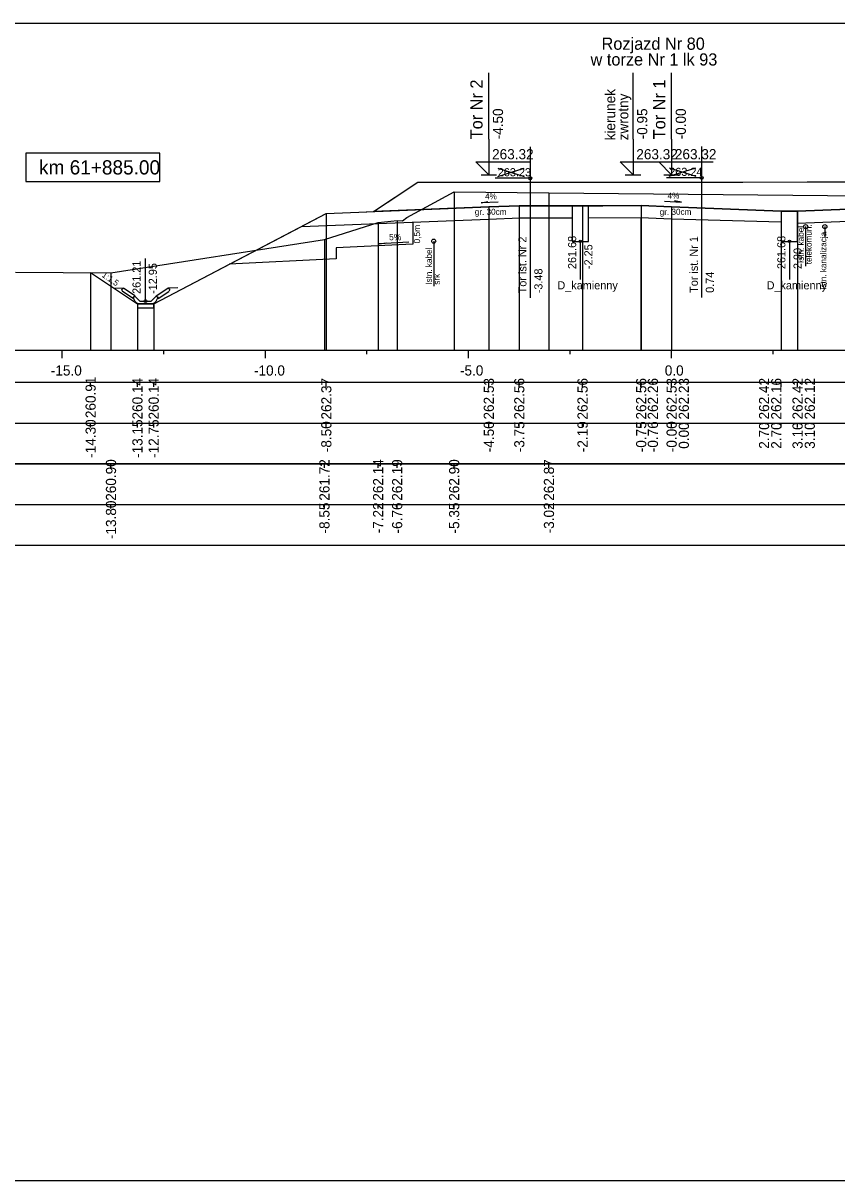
# Model space of a CAD drawing. Extents: x 6516023 to 6560129, y 5513077 to 5529206.
# Drawn here: x 6519494.25 to 6519514.28, y 5514484.66 to 5514513.16 of the extents above; entities that cross this region are included whole.
import ezdxf

# ---------------------------------------------------------------- set-up
doc = ezdxf.new("R2010")
doc.units = 0
for name, color, linetype in [('IR_default', 7, 'Continuous'), ('TOR_PRZEK_P-kable', 7, 'Continuous'), ('TOR_PRZEK_P-komponent', 7, 'Continuous'), ('TOR_PRZEK_P-odwodnienie', 7, 'Continuous'), ('TOR_PRZEK_P-opisy', 7, 'Continuous'), ('TOR_PRZEK_P-schodkowanie+wymiana', 7, 'Continuous'), ('TOR_PRZEK_P-tabelka istniejace', 7, 'Continuous'), ('TOR_PRZEK_P-tabelka projektowane', 7, 'Continuous'), ('TOR_PRZEK_P-teren istniejacy', 7, 'Continuous'), ('TOR_PRZEK_P-tory istniejace', 7, 'Continuous'), ('TOR_PRZEK_P-tory projektowane', 7, 'Continuous'), ('TOR_PRZEK_P-uklad odniesienia', 7, 'Continuous'), ('TOR_PRZEK_P-warstwa ochronna I', 7, 'Continuous'), ('TOR_PRZEK_P-warstwa ochronna II', 7, 'Continuous'), ('TOR_PS_T-skarpy projektowane', 7, 'Continuous'), ('TOR_RAMKI-ramka+tabelka 1', 7, 'Continuous')]:
    doc.layers.add(name, color=color, linetype=linetype)

msp = doc.modelspace()

# ---------------------------------------------------------------- linework, layer by layer
at = {"layer": 'IR_default'}
msp.add_lwpolyline([(6519495.911, 5514507.014), (6519497.063, 5514506.246), (6519497.463, 5514506.246), (6519501.098, 5514508.15), (6519501.713, 5514508.472), (6519502.513, 5514508.504), (6519502.873, 5514508.518), (6519503.211, 5514508.744), (6519503.963, 5514509.245), (6519506.377, 5514509.245), (6519507.463, 5514509.245), (6519508.153, 5514509.245), (6519508.463, 5514509.245), (6519509.549, 5514509.245), (6519511.963, 5514509.245), (6519513.549, 5514509.246), (6519514.263, 5514509.247), (6519516.677, 5514509.247)], dxfattribs=at)
at = {"layer": 'TOR_PRZEK_P-kable'}
for p, q in [((6519513.512, 5514508.148), (6519513.512, 5514507.174)), ((6519513.984, 5514508.148), (6519513.984, 5514507.878)), ((6519504.356, 5514507.79), (6519504.356, 5514506.68))]:
    msp.add_line(p, q, dxfattribs=at)
for centre in [(6519513.512, 5514508.148), (6519513.984, 5514508.148), (6519504.356, 5514507.79)]:
    msp.add_circle(centre, 0.05, dxfattribs=at)
at = {"layer": 'TOR_PRZEK_P-komponent'}
msp.add_line((6519506.463, 5514508.662), (6519508.516, 5514508.662), dxfattribs=at)
msp.add_lwpolyline([(6519516.013, 5514508.637), (6519513.313, 5514508.529), (6519512.913, 5514508.528), (6519510.213, 5514508.636), (6519509.463, 5514508.666), (6519508.02, 5514508.662), (6519506.463, 5514508.662), (6519505.713, 5514508.632), (6519502.873, 5514508.518), (6519502.873, 5514508.518), (6519503.963, 5514509.245), (6519507.463, 5514509.245), (6519508.463, 5514509.245), (6519511.963, 5514509.245), (6519514.263, 5514509.247), (6519517.763, 5514509.247)], dxfattribs=at)
at = {"layer": 'TOR_PRZEK_P-odwodnienie'}
for p, q in [((6519507.963, 5514507.783), (6519507.963, 5514506.845)), ((6519513.113, 5514507.783), (6519513.113, 5514506.845)), ((6519497.263, 5514506.316), (6519497.263, 5514507.36)), ((6519496.998, 5514506.442), (6519496.718, 5514506.629)), ((6519497.528, 5514506.442), (6519497.808, 5514506.629)), ((6519496.954, 5514506.375), (6519496.693, 5514506.55)), ((6519496.965, 5514506.392), (6519496.954, 5514506.375)), ((6519496.956, 5514506.411), (6519497.003, 5514506.435)), ((6519496.998, 5514506.442), (6519496.99, 5514506.429)), ((6519497.123, 5514506.316), (6519497.003, 5514506.435)), ((6519497.403, 5514506.316), (6519497.523, 5514506.435)), ((6519497.523, 5514506.435), (6519497.571, 5514506.411)), ((6519497.528, 5514506.442), (6519497.536, 5514506.429)), ((6519497.561, 5514506.392), (6519497.572, 5514506.375)), ((6519497.572, 5514506.375), (6519497.833, 5514506.55)), ((6519497.073, 5514506.246), (6519497.453, 5514506.246)), ((6519497.123, 5514506.316), (6519497.403, 5514506.316))]:
    msp.add_line(p, q, dxfattribs=at)
for points in [[(6519507.763, 5514508.662), (6519507.763, 5514507.783), (6519508.163, 5514507.783), (6519508.163, 5514508.662)], [(6519512.913, 5514508.528), (6519512.913, 5514507.783), (6519513.313, 5514507.783), (6519513.313, 5514508.529)], [(6519496.472, 5514506.641), (6519496.718, 5514506.629)], [(6519496.668, 5514506.602), (6519496.718, 5514506.629)], [(6519498.055, 5514506.641), (6519497.808, 5514506.629)], [(6519497.858, 5514506.602), (6519497.808, 5514506.629)], [(6519496.668, 5514506.602), (6519496.693, 5514506.55)], [(6519496.99, 5514506.429), (6519496.955, 5514506.411)], [(6519496.955, 5514506.411), (6519496.965, 5514506.392)], [(6519497.003, 5514506.316), (6519496.956, 5514506.411)], [(6519497.523, 5514506.316), (6519497.571, 5514506.411)], [(6519497.536, 5514506.429), (6519497.571, 5514506.411)], [(6519497.571, 5514506.411), (6519497.561, 5514506.392)], [(6519497.858, 5514506.602), (6519497.833, 5514506.55)], [(6519497.073, 5514506.246), (6519497.003, 5514506.316)], [(6519497.463, 5514506.246), (6519497.063, 5514506.246), (6519497.063, 5514506.146), (6519497.463, 5514506.146), (6519497.463, 5514506.246)], [(6519497.453, 5514506.246), (6519497.523, 5514506.316)]]:
    msp.add_lwpolyline(points, dxfattribs=at)
for centre, radius in [((6519507.963, 5514507.783), 0.03), ((6519513.113, 5514507.783), 0.03), ((6519497.263, 5514506.316), 0.035)]:
    msp.add_circle(centre, radius, dxfattribs=at)
at = {"layer": 'TOR_PRZEK_P-opisy'}
for points in [[(6519505.942, 5514508.753), (6519505.524, 5514508.733), (6519505.692, 5514508.762)], [(6519510.034, 5514508.77), (6519510.452, 5514508.75), (6519510.284, 5514508.779)]]:
    msp.add_lwpolyline(points, dxfattribs=at)
at = {"layer": 'TOR_PRZEK_P-schodkowanie+wymiana'}
for p, q in [((6519503.84, 5514508.259), (6519503.84, 5514507.716)), ((6519503.84, 5514507.716), (6519501.957, 5514507.622)), ((6519501.957, 5514507.622), (6519501.957, 5514507.351)), ((6519501.957, 5514507.351), (6519499.32, 5514507.219))]:
    msp.add_line(p, q, dxfattribs=at)
at = {"layer": 'TOR_PRZEK_P-tabelka istniejace'}
for p, q in [((6519496.412, 5514502.206), (6519496.412, 5514502.306)), ((6519501.666, 5514502.206), (6519501.666, 5514502.306)), ((6519502.988, 5514502.206), (6519502.988, 5514502.306)), ((6519503.456, 5514502.206), (6519503.456, 5514502.306)), ((6519504.859, 5514502.206), (6519504.859, 5514502.306)), ((6519507.193, 5514502.206), (6519507.193, 5514502.306)), ((6519459.163, 5514501.306), (6519552.963, 5514501.306)), ((6519496.412, 5514501.206), (6519496.412, 5514501.306)), ((6519501.666, 5514501.206), (6519501.666, 5514501.306)), ((6519502.988, 5514501.206), (6519502.988, 5514501.306)), ((6519503.456, 5514501.206), (6519503.456, 5514501.306)), ((6519504.859, 5514501.206), (6519504.859, 5514501.306)), ((6519507.193, 5514501.206), (6519507.193, 5514501.306))]:
    msp.add_line(p, q, dxfattribs=at)
for points in [[(6519504.859, 5514509.007), (6519504.859, 5514505.306), (6519504.859, 5514505.176), (6519504.859, 5514505.106)], [(6519507.193, 5514508.976), (6519507.193, 5514505.306), (6519507.193, 5514505.176), (6519507.193, 5514505.106)], [(6519502.988, 5514508.251), (6519502.988, 5514505.306), (6519502.988, 5514505.176), (6519502.988, 5514505.106)], [(6519503.456, 5514508.294), (6519503.456, 5514505.306), (6519503.456, 5514505.176), (6519503.456, 5514505.106)], [(6519501.666, 5514507.829), (6519501.666, 5514505.306), (6519501.666, 5514505.176), (6519501.666, 5514505.106)], [(6519496.412, 5514507.011), (6519496.412, 5514505.306), (6519496.412, 5514505.176), (6519496.412, 5514505.106)]]:
    msp.add_lwpolyline(points, dxfattribs=at)
msp.add_lwpolyline([(6519459.163, 5514502.306), (6519459.163, 5514500.306), (6519552.963, 5514500.306), (6519552.963, 5514502.306)], close=True, dxfattribs=at)
at = {"layer": 'TOR_PRZEK_P-tabelka projektowane'}
for p, q in [((6519495.911, 5514504.206), (6519495.911, 5514504.306)), ((6519497.063, 5514504.206), (6519497.063, 5514504.306)), ((6519497.463, 5514504.206), (6519497.463, 5514504.306)), ((6519501.713, 5514504.206), (6519501.713, 5514504.306)), ((6519505.713, 5514504.206), (6519505.713, 5514504.306)), ((6519506.463, 5514504.206), (6519506.463, 5514504.306)), ((6519508.02, 5514504.206), (6519508.02, 5514504.306)), ((6519509.451, 5514504.206), (6519509.451, 5514504.306)), ((6519509.463, 5514504.206), (6519509.463, 5514504.306)), ((6519510.213, 5514504.206), (6519510.213, 5514504.306)), ((6519510.213, 5514504.206), (6519510.213, 5514504.306)), ((6519512.913, 5514504.206), (6519512.913, 5514504.306)), ((6519512.913, 5514504.206), (6519512.913, 5514504.306)), ((6519513.313, 5514504.206), (6519513.313, 5514504.306)), ((6519513.313, 5514504.206), (6519513.313, 5514504.306)), ((6519459.163, 5514503.306), (6519552.963, 5514503.306)), ((6519495.911, 5514503.206), (6519495.911, 5514503.306)), ((6519497.063, 5514503.206), (6519497.063, 5514503.306)), ((6519497.463, 5514503.206), (6519497.463, 5514503.306)), ((6519501.713, 5514503.206), (6519501.713, 5514503.306)), ((6519505.713, 5514503.206), (6519505.713, 5514503.306)), ((6519506.463, 5514503.206), (6519506.463, 5514503.306)), ((6519508.02, 5514503.206), (6519508.02, 5514503.306)), ((6519509.451, 5514503.206), (6519509.451, 5514503.306)), ((6519509.463, 5514503.206), (6519509.463, 5514503.306)), ((6519510.213, 5514503.206), (6519510.213, 5514503.306)), ((6519510.213, 5514503.206), (6519510.213, 5514503.306)), ((6519512.913, 5514503.206), (6519512.913, 5514503.306)), ((6519512.913, 5514503.206), (6519512.913, 5514503.306)), ((6519513.313, 5514503.206), (6519513.313, 5514503.306)), ((6519513.313, 5514503.206), (6519513.313, 5514503.306))]:
    msp.add_line(p, q, dxfattribs=at)
for points in [[(6519505.713, 5514508.632), (6519505.713, 5514505.306), (6519505.713, 5514505.176), (6519505.713, 5514505.106)], [(6519506.463, 5514508.662), (6519506.463, 5514505.306), (6519506.463, 5514505.176), (6519506.463, 5514505.106)], [(6519508.02, 5514508.662), (6519508.02, 5514505.306), (6519508.02, 5514505.176), (6519508.02, 5514505.106)], [(6519509.463, 5514508.666), (6519509.463, 5514505.306), (6519509.463, 5514505.176), (6519509.463, 5514505.106)], [(6519510.213, 5514508.636), (6519510.213, 5514505.306), (6519510.213, 5514505.176), (6519510.213, 5514505.106)], [(6519501.713, 5514508.472), (6519501.713, 5514505.306), (6519501.713, 5514505.176), (6519501.713, 5514505.106)], [(6519509.451, 5514508.369), (6519509.451, 5514505.306), (6519509.451, 5514505.176), (6519509.451, 5514505.106)], [(6519510.213, 5514508.339), (6519510.213, 5514505.306), (6519510.213, 5514505.176), (6519510.213, 5514505.106)], [(6519512.913, 5514508.528), (6519512.913, 5514505.306), (6519512.913, 5514505.176), (6519512.913, 5514505.106)], [(6519513.313, 5514508.529), (6519513.313, 5514505.306), (6519513.313, 5514505.176), (6519513.313, 5514505.106)], [(6519512.913, 5514508.263), (6519512.913, 5514505.306), (6519512.913, 5514505.176), (6519512.913, 5514505.106)], [(6519513.313, 5514508.231), (6519513.313, 5514505.306), (6519513.313, 5514505.176), (6519513.313, 5514505.106)], [(6519495.911, 5514507.014), (6519495.911, 5514505.306), (6519495.911, 5514505.176), (6519495.911, 5514505.106)], [(6519497.063, 5514506.246), (6519497.063, 5514505.306), (6519497.063, 5514505.176), (6519497.063, 5514505.106)], [(6519497.463, 5514506.246), (6519497.463, 5514505.306), (6519497.463, 5514505.176), (6519497.463, 5514505.106)]]:
    msp.add_lwpolyline(points, dxfattribs=at)
msp.add_lwpolyline([(6519459.163, 5514504.306), (6519459.163, 5514502.306), (6519552.963, 5514502.306), (6519552.963, 5514504.306)], close=True, dxfattribs=at)
at = {"layer": 'TOR_PRZEK_P-teren istniejacy'}
msp.add_lwpolyline([(6519494.059, 5514507.026), (6519496.412, 5514507.011), (6519501.666, 5514507.829), (6519502.988, 5514508.251), (6519503.456, 5514508.294), (6519503.584, 5514508.292), (6519503.694, 5514508.368), (6519504.859, 5514509.007), (6519507.193, 5514508.976), (6519523.486, 5514508.824), (6519524.249, 5514508.623), (6519524.361, 5514508.59), (6519524.673, 5514508.523), (6519525.048, 5514508.531), (6519525.754, 5514508.476), (6519528.588, 5514507.047), (6519530.518, 5514506.153), (6519531.161, 5514506.237), (6519535.106, 5514507.359)], dxfattribs=at)
at = {"layer": 'TOR_PRZEK_P-tory istniejace'}
for p, q in [((6519506.732, 5514510.111), (6519506.732, 5514506.391)), ((6519510.952, 5514510.121), (6519510.952, 5514506.401)), ((6519505.933, 5514509.383), (6519506.584, 5514509.586)), ((6519505.933, 5514509.586), (6519506.584, 5514509.383)), ((6519510.153, 5514509.393), (6519510.805, 5514509.596)), ((6519510.153, 5514509.596), (6519510.805, 5514509.393)), ((6519506.733, 5514509.336), (6519505.867, 5514509.336)), ((6519510.953, 5514509.346), (6519510.087, 5514509.346))]:
    msp.add_line(p, q, dxfattribs=at)
for centre in [(6519506.733, 5514509.336), (6519510.953, 5514509.346)]:
    msp.add_circle(centre, 0.035, dxfattribs=at)
at = {"layer": 'TOR_PRZEK_P-tory projektowane'}
for p, q in [((6519505.713, 5514510.303), (6519505.713, 5514511.935)), ((6519509.263, 5514510.303), (6519509.263, 5514511.935)), ((6519510.213, 5514510.303), (6519510.213, 5514511.935)), ((6519505.713, 5514510.303), (6519505.713, 5514509.425)), ((6519509.263, 5514510.303), (6519509.263, 5514509.425)), ((6519510.213, 5514510.303), (6519510.213, 5514509.425)), ((6519505.713, 5514509.425), (6519505.394, 5514509.744)), ((6519505.394, 5514509.744), (6519506.738, 5514509.744)), ((6519509.263, 5514509.425), (6519508.944, 5514509.744)), ((6519508.944, 5514509.744), (6519510.288, 5514509.744)), ((6519510.213, 5514509.425), (6519509.894, 5514509.744)), ((6519509.894, 5514509.744), (6519511.238, 5514509.744)), ((6519505.521, 5514509.425), (6519505.905, 5514509.425)), ((6519509.071, 5514509.425), (6519509.455, 5514509.425)), ((6519510.021, 5514509.425), (6519510.405, 5514509.425))]:
    msp.add_line(p, q, dxfattribs=at)
at = {"layer": 'TOR_PRZEK_P-uklad odniesienia'}
for p, q in [((6519462.963, 5514505.106), (6519552.963, 5514505.106)), ((6519495.213, 5514504.906), (6519495.213, 5514505.106)), ((6519497.713, 5514505.006), (6519497.713, 5514505.106)), ((6519500.213, 5514504.906), (6519500.213, 5514505.106)), ((6519502.713, 5514505.006), (6519502.713, 5514505.106)), ((6519505.213, 5514504.906), (6519505.213, 5514505.106)), ((6519507.713, 5514505.006), (6519507.713, 5514505.106)), ((6519510.213, 5514504.906), (6519510.213, 5514505.106)), ((6519512.713, 5514505.006), (6519512.713, 5514505.106))]:
    msp.add_line(p, q, dxfattribs=at)
msp.add_lwpolyline([(6519497.613, 5514509.956), (6519494.313, 5514509.956), (6519494.313, 5514509.256), (6519497.613, 5514509.256)], close=True, dxfattribs=at)
at = {"layer": 'TOR_PRZEK_P-warstwa ochronna I'}
for points in [[(6519501.098, 5514508.15), (6519505.713, 5514508.334), (6519506.475, 5514508.365), (6519507.763, 5514508.367)], [(6519508.163, 5514508.367), (6519509.451, 5514508.369)], [(6519509.451, 5514508.369), (6519510.213, 5514508.339), (6519512.913, 5514508.263)], [(6519513.313, 5514508.231), (6519516.013, 5514508.339), (6519518.376, 5514508.433), (6519520.763, 5514508.335), (6519523.463, 5514508.227)]]:
    msp.add_lwpolyline(points, dxfattribs=at)
at = {"layer": 'TOR_PRZEK_P-warstwa ochronna II'}
msp.add_lwpolyline([(6519495.911, 5514507.014), (6519497.063, 5514506.246), (6519497.463, 5514506.246), (6519501.713, 5514508.472), (6519505.713, 5514508.632), (6519506.463, 5514508.662), (6519508.02, 5514508.662), (6519509.463, 5514508.666), (6519510.213, 5514508.636), (6519512.913, 5514508.528), (6519513.313, 5514508.529), (6519516.013, 5514508.637), (6519516.763, 5514508.667), (6519518.376, 5514508.733), (6519520.013, 5514508.665), (6519520.763, 5514508.635), (6519523.463, 5514508.527), (6519523.863, 5514508.75), (6519525.995, 5514508.665), (6519526.745, 5514508.635), (6519530.745, 5514508.475), (6519532.618, 5514507.226), (6519535.203, 5514507.235)], dxfattribs=at)
at = {"layer": 'TOR_PS_T-skarpy projektowane'}
msp.add_lwpolyline([(6519503.747, 5514507.761), (6519503.011, 5514507.721), (6519503.184, 5514507.752)], dxfattribs=at)
at = {"layer": 'TOR_RAMKI-ramka+tabelka 1'}
msp.add_lwpolyline([(6519359.513, 5514513.156), (6519607.013, 5514513.156), (6519607.013, 5514484.656), (6519359.513, 5514484.656)], close=True, dxfattribs=at)

# ---------------------------------------------------------------- texts
at = {"layer": 'TOR_PRZEK_P-kable'}
for s, height, p in [('Istn. kabel', 0.14999, (6519513.467, 5514507.25)), ('telekomun.', 0.15, (6519513.661, 5514507.222)), ('Istn. kanalizacja', 0.14999, (6519514.022, 5514506.592)), ('Istn. kabel', 0.14999, (6519504.311, 5514506.716)), ('srk', 0.15, (6519504.505, 5514506.717))]:
    msp.add_text(s, height=height, rotation=90.0511, dxfattribs=at).set_placement(p)
at = {"layer": 'TOR_PRZEK_P-odwodnienie'}
for s, rotation, p in [('261.68', 90, (6519507.863, 5514507.102)), ('261.68', 90, (6519513.013, 5514507.102)), ('-2.25', 90, (6519508.263, 5514507.102)), ('2.90', 90, (6519513.413, 5514507.102)), ('261.21', 90, (6519497.141, 5514506.491)), ('-12.95', 90, (6519497.541, 5514506.491)), ('D_kamienny', 360, (6519507.401, 5514506.603)), ('D_kamienny', 360, (6519512.551, 5514506.603))]:
    msp.add_text(s, height=0.2, rotation=rotation, dxfattribs=at).set_placement(p)
at = {"layer": 'TOR_PRZEK_P-opisy'}
for s, rotation, p in [('4%', 0.1515, (6519505.619, 5514508.818)), ('4%', 359.8485, (6519510.113, 5514508.835)), ('1:1,5', 325.9299, (6519496.173, 5514506.923))]:
    msp.add_text(s, height=0.15, rotation=rotation, dxfattribs=at).set_placement(p)
at = {"layer": 'TOR_PRZEK_P-schodkowanie+wymiana'}
msp.add_text('0,5m', height=0.1545, rotation=90, dxfattribs=at).set_placement((6519504.022, 5514507.732))
at = {"layer": 'TOR_PRZEK_P-tabelka istniejace'}
for s, p in [('260.90', (6519496.537, 5514501.398)), ('261.72', (6519501.791, 5514501.4)), ('262.14', (6519503.113, 5514501.399)), ('262.19', (6519503.581, 5514501.398)), ('262.90', (6519504.984, 5514501.398)), ('262.87', (6519507.318, 5514501.398)), ('-13.80', (6519496.537, 5514500.455)), ('-8.55', (6519501.791, 5514500.593)), ('-7.22', (6519503.113, 5514500.596)), ('-6.76', (6519503.581, 5514500.594)), ('-5.35', (6519504.984, 5514500.593)), ('-3.02', (6519507.318, 5514500.596))]:
    msp.add_text(s, height=0.25, rotation=90, dxfattribs=at).set_placement(p)
at = {"layer": 'TOR_PRZEK_P-tabelka projektowane'}
for s, p in [('260.91', (6519496.036, 5514503.433)), ('260.14', (6519497.188, 5514503.399)), ('260.14', (6519497.588, 5514503.399)), ('262.37', (6519501.838, 5514503.398)), ('262.53', (6519505.838, 5514503.398)), ('262.56', (6519506.588, 5514503.398)), ('262.56', (6519508.145, 5514503.398)), ('262.56', (6519509.588, 5514503.398)), ('262.26', (6519509.876, 5514503.398)), ('262.53', (6519510.338, 5514503.398)), ('262.23', (6519510.638, 5514503.398)), ('262.42', (6519512.613, 5514503.4)), ('262.16', (6519512.913, 5514503.398)), ('262.42', (6519513.438, 5514503.4)), ('262.12', (6519513.738, 5514503.4)), ('-14.30', (6519496.036, 5514502.455)), ('-13.15', (6519497.188, 5514502.453)), ('-12.75', (6519497.588, 5514502.453)), ('-8.50', (6519501.838, 5514502.594)), ('-4.50', (6519505.838, 5514502.594)), ('-3.75', (6519506.588, 5514502.593)), ('-2.19', (6519508.145, 5514502.594)), ('-0.75', (6519509.588, 5514502.593)), ('-0.76', (6519509.876, 5514502.594)), ('-0.00', (6519510.338, 5514502.594)), ('0.00', (6519510.638, 5514502.678)), ('2.70', (6519512.613, 5514502.678)), ('2.70', (6519512.913, 5514502.678)), ('3.10', (6519513.438, 5514502.678)), ('3.10', (6519513.738, 5514502.678))]:
    msp.add_text(s, height=0.25, rotation=90, dxfattribs=at).set_placement(p)
at = {"layer": 'TOR_PRZEK_P-tory istniejace'}
for s, p in [('263.23', (6519505.933, 5514509.386)), ('263.24', (6519510.153, 5514509.396))]:
    msp.add_text(s, height=0.2, dxfattribs=at).set_placement(p)
for s, rotation, p in [('Tor ist. Nr 2', 90.0511, (6519506.639, 5514506.505)), ('Tor ist. Nr 1', 90.0511, (6519510.859, 5514506.516)), ('-3.48', 90, (6519507.033, 5514506.506)), ('0.74', 90, (6519511.253, 5514506.516))]:
    msp.add_text(s, height=0.2, rotation=rotation, dxfattribs=at).set_placement(p)
at = {"layer": 'TOR_PRZEK_P-tory projektowane'}
for s, height, rotation, p in [('Rozjazd Nr 80', 0.3, 360, (6519508.488, 5514512.501)), ('w torze Nr 1 lk 93', 0.3, 360, (6519508.217, 5514512.113)), ('Tor Nr 2', 0.3, 90, (6519505.558, 5514510.297)), ('Tor Nr 1', 0.3, 90, (6519510.058, 5514510.297)), ('kierunek', 0.25, 90, (6519508.824, 5514510.271)), ('zwrotny', 0.25, 90, (6519509.147, 5514510.271)), ('-4.50', 0.25, 90, (6519506.063, 5514510.295)), ('-0.95', 0.25, 90, (6519509.613, 5514510.295)), ('-0.00', 0.25, 90, (6519510.563, 5514510.295))]:
    msp.add_text(s, height=height, rotation=rotation, dxfattribs=at).set_placement(p)
for p in [(6519505.793, 5514509.805), (6519509.343, 5514509.805), (6519510.293, 5514509.805)]:
    msp.add_text('263.32', height=0.25, dxfattribs=at).set_placement(p)
at = {"layer": 'TOR_PRZEK_P-uklad odniesienia'}
for s, height, p in [('km 61+885.00', 0.35, (6519494.641, 5514509.431)), ('-15.0', 0.25, (6519494.932, 5514504.481)), ('-10.0', 0.25, (6519499.932, 5514504.481)), ('-5.0', 0.25, (6519505.002, 5514504.481)), ('0.0', 0.25, (6519510.044, 5514504.481))]:
    msp.add_text(s, height=height, dxfattribs=at).set_placement(p)
at = {"layer": 'TOR_PRZEK_P-warstwa ochronna I'}
for p in [(6519505.367, 5514508.437), (6519509.919, 5514508.437)]:
    msp.add_text('gr. 30cm', height=0.15, dxfattribs=at).set_placement(p)
at = {"layer": 'TOR_PS_T-skarpy projektowane'}
msp.add_text('5%', height=0.1545, dxfattribs=at).set_placement((6519503.258, 5514507.812))

doc.saveas('drawing.dxf')
